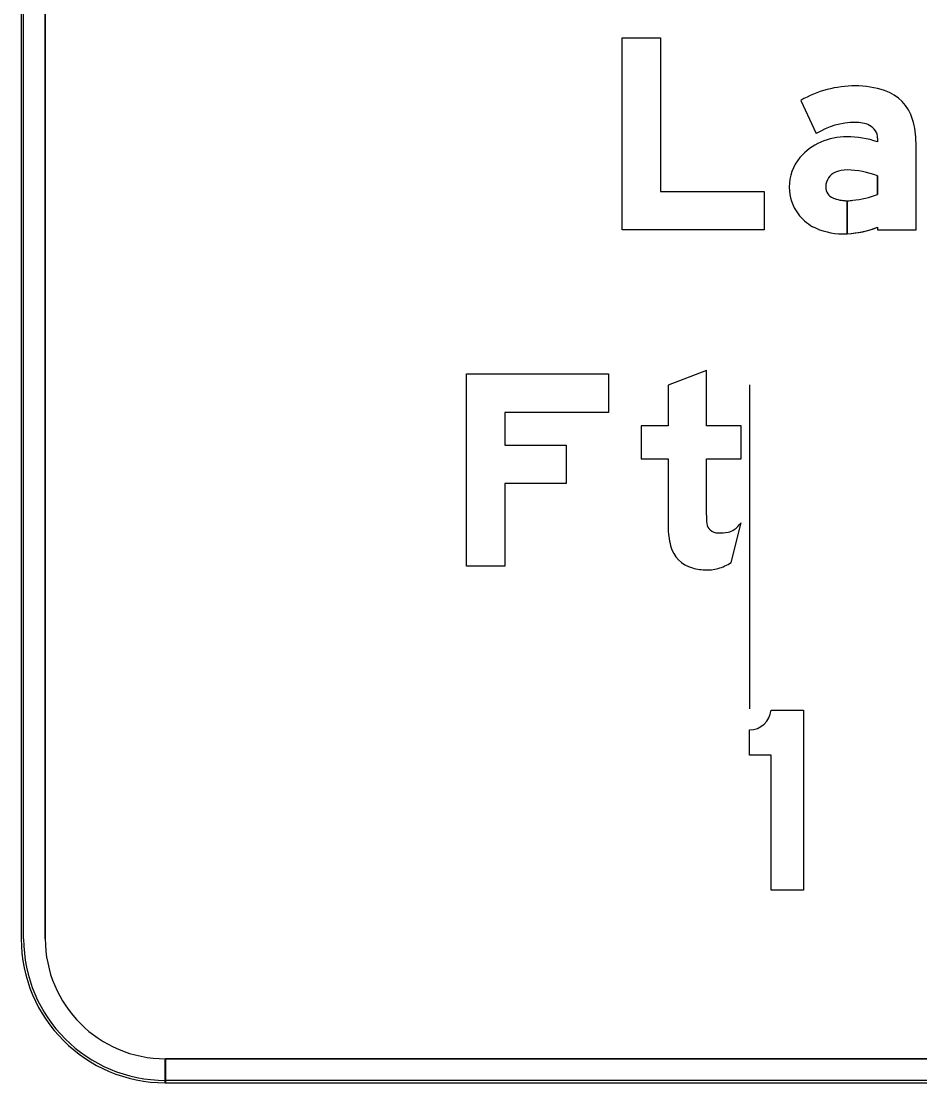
# Model space of a CAD drawing. Extents: x 2149961 to 2150220, y 145114 to 145240.
# Drawn here: x 2150090.28 to 2150096.51, y 145146.3 to 145153.67 of the extents above; entities that cross this region are included whole.
import ezdxf

# ---------------------------------------------------------------- set-up
doc = ezdxf.new("R2010")
doc.units = 0
for name, color, linetype in [('GSBWFILL', 7, 'Continuous'), ('GSCOLORFILL', 7, 'Continuous'), ('GSOUTLINE', 7, 'Continuous'), ('NON-PLOT', 7, 'Continuous')]:
    doc.layers.add(name, color=color, linetype=linetype)

msp = doc.modelspace()

# ---------------------------------------------------------------- linework, layer by layer
at = {"layer": 'GSBWFILL'}
for p, q in [((2150090.2786, 145159.7997), (2150090.2786, 145147.2997)), ((2150090.4453, 145147.2997), (2150090.4453, 145159.7997)), ((2150095.2045, 145149.9121), (2150095.2747, 145150.1881)), ((2150091.2786, 145146.2997), (2150091.2786, 145146.4664)), ((2150104.7786, 145146.4664), (2150091.2803, 145146.4664)), ((2150091.2803, 145146.4664), (2150091.2803, 145146.2997)), ((2150091.2803, 145146.2997), (2150104.7786, 145146.2997))]:
    msp.add_line(p, q, dxfattribs=at)
for points in [[(2150094.7147, 145152.4873), (2150095.4347, 145152.4873), (2150095.4347, 145152.2206), (2150094.448, 145152.2206), (2150094.448, 145153.554), (2150094.7147, 145153.554)], [(2150093.368, 145151.2206), (2150094.3547, 145151.2206), (2150094.3547, 145150.954), (2150093.6347, 145150.954), (2150093.6347, 145150.7273), (2150094.0613, 145150.7273), (2150094.0613, 145150.4606), (2150093.6347, 145150.4606), (2150093.6347, 145149.8873), (2150093.368, 145149.8873)]]:
    msp.add_lwpolyline(points, close=True, dxfattribs=at)
for points in [[(2150095.6882, 145153.1205), (2150095.7953, 145152.8894)], [(2150096.2213, 145152.8569), (2150096.2213, 145152.8323)], [(2150096.2213, 145152.2393), (2150096.2213, 145152.2206), (2150096.488, 145152.2206), (2150096.488, 145152.8223)], [(2150096.2213, 145152.5963), (2150096.2213, 145152.4667)], [(2150096.0114, 145152.1948), (2150096.0114, 145152.4236)], [(2150096.0114, 145152.4236), (2150096.0114, 145152.1948)], [(2150095.0347, 145150.2406), (2150095.0347, 145150.6306), (2150095.2747, 145150.6306), (2150095.2747, 145150.8606), (2150095.0347, 145150.8606), (2150095.0347, 145151.244), (2150094.768, 145151.1428), (2150094.768, 145150.8606), (2150094.5813, 145150.8606), (2150094.5813, 145150.6306), (2150094.768, 145150.6306), (2150094.768, 145150.16)], [(2150095.4818, 145148.8873), (2150095.7068, 145148.8873), (2150095.7068, 145147.6373)], [(2150095.7068, 145147.6373), (2150095.4818, 145147.6373), (2150095.4818, 145148.5748), (2150095.3318, 145148.5748), (2150095.3318, 145148.7498)]]:
    msp.add_lwpolyline(points, dxfattribs=at)
for centre, radius, start, end in [((2150096.0665, 145152.4563), 0.7643, 90, 119.66311), ((2150096.0665, 145152.568), 0.6527, 71.83405, 90), ((2150096.1764, 145152.903), 0.3, 16.31648, 71.83405), ((2150096.0665, 145152.4563), 0.5109, 90, 122.05672), ((2150096.076, 145152.7655), 0.202, 63.61879, 92.70722), ((2150096.1213, 145152.8569), 0.1, 360, 63.61879), ((2150095.9004, 145152.8223), 0.5876, 0, 16.31648), ((2150095.9761, 145152.478), 0.3823, 112.87736, 140.18708), ((2150096.0075, 145152.41), 0.4572, 90, 113.17684), ((2150096.0075, 145152.1941), 0.6732, 71.47545, 90), ((2150095.9291, 145152.5172), 0.3211, 140.18708, 180), ((2150095.9747, 145152.5175), 0.1133, 113.40801, 177.70754), ((2150096.0062, 145152.4446), 0.1928, 88.64034, 113.40801), ((2150095.9922, 145151.982), 0.6556, 69.54541, 88.37496), ((2150095.9149, 145152.5172), 0.3069, 180, 216.84942), ((2150095.982, 145152.5172), 0.1207, 177.70754, 180), ((2150095.9413, 145152.5172), 0.08, 180, 247.96602), ((2150096.0114, 145152.6903), 0.2667, 247.96602, 270), ((2150095.9958, 145153.0403), 0.6163, 274.98299, 291.46462), ((2150096.0114, 145152.6903), 0.2667, 270.01432, 278.18856), ((2150095.9422, 145152.5376), 0.341, 216.84942, 239.60642), ((2150095.9771, 145152.6528), 0.4588, 243.11972, 270), ((2150095.9771, 145152.8745), 0.6806, 272.89139, 291.03047), ((2150095.9771, 145152.8745), 0.6806, 270, 272.88577), ((2150091.2786, 145147.2997), 1, 180, 270), ((2150091.2786, 145147.2997), 0.8333, 180, 270)]:
    msp.add_arc(centre, radius, start, end, dxfattribs=at)
for centre, major_axis, ratio, start_param, end_param in [((2150096.7039, 145150.2406), (0, 1.6693), 0.999994, 1.570796, 1.606005), ((2150095.2854, 145150.16), (0, 0.5174), 0.999994, 1.570796, 1.830698), ((2150095.1113, 145150.1948), (0, 0.0767), 0.999994, 1.74085, 2.407828), ((2150095.0991, 145150.319), (0, 0.2189), 0.999994, 3.756278, 4.071638), ((2150095.1137, 145150.1975), (0, 0.0803), 0.999994, 2.407828, 3.141593), ((2150095.1137, 145150.5384), (0, 0.4211), 0.999994, 3.141593, 3.310762), ((2150095.1677, 145150.2218), (0, 0.1), 0.999994, 3.310762, 3.756278), ((2150094.9948, 145150.0828), (0, 0.2167), 0.999994, 1.830698, 2.869526), ((2150095.0347, 145150.2258), (0, 0.3651), 0.999994, 2.869526, 3.141593), ((2150095.0347, 145150.3865), (0, 0.5258), 0.999994, 3.141593, 3.205734), ((2150095.0545, 145150.0779), (0, 0.2167), 0.999994, 3.205734, 3.427755), ((2150095.0261, 145150.1744), (0, 0.3172), 0.999994, 3.427755, 3.738844), ((2150095.3318, 145148.9004), (0, 0.1506), 0.999995, 3.141593, 4.625487)]:
    msp.add_ellipse(centre, major_axis=major_axis, ratio=ratio, start_param=start_param, end_param=end_param, dxfattribs=at)
at = {"layer": 'GSCOLORFILL'}
for p, q in [((2150090.2786, 145159.7997), (2150090.2786, 145147.2997)), ((2150090.2786, 145159.7997), (2150090.2786, 145147.2997)), ((2150090.2786, 145159.7997), (2150090.2786, 145147.2997)), ((2150090.2953, 145147.2997), (2150090.2953, 145159.7997)), ((2150090.4453, 145147.2997), (2150090.4453, 145159.7997)), ((2150095.2045, 145149.9121), (2150095.2747, 145150.1881)), ((2150091.2786, 145146.2997), (2150091.2786, 145146.4664)), ((2150104.7786, 145146.4664), (2150091.2803, 145146.4664)), ((2150091.2803, 145146.4664), (2150091.2803, 145146.2997)), ((2150091.2786, 145146.2997), (2150091.2786, 145146.3164)), ((2150104.7786, 145146.3164), (2150091.2788, 145146.3164)), ((2150091.2788, 145146.3164), (2150091.2788, 145146.2997)), ((2150091.2786, 145146.2997), (2150104.7786, 145146.2997)), ((2150091.2788, 145146.2997), (2150104.7786, 145146.2997)), ((2150091.2803, 145146.2997), (2150104.7786, 145146.2997))]:
    msp.add_line(p, q, dxfattribs=at)
for points in [[(2150094.7147, 145152.4873), (2150095.4347, 145152.4873), (2150095.4347, 145152.2206), (2150094.448, 145152.2206), (2150094.448, 145153.554), (2150094.7147, 145153.554)], [(2150093.368, 145151.2206), (2150094.3547, 145151.2206), (2150094.3547, 145150.954), (2150093.6347, 145150.954), (2150093.6347, 145150.7273), (2150094.0613, 145150.7273), (2150094.0613, 145150.4606), (2150093.6347, 145150.4606), (2150093.6347, 145149.8873), (2150093.368, 145149.8873)]]:
    msp.add_lwpolyline(points, close=True, dxfattribs=at)
for points in [[(2150095.6882, 145153.1205), (2150095.7953, 145152.8894)], [(2150096.2213, 145152.8569), (2150096.2213, 145152.8323)], [(2150096.2213, 145152.2393), (2150096.2213, 145152.2206), (2150096.488, 145152.2206), (2150096.488, 145152.8223)], [(2150096.2213, 145152.5963), (2150096.2213, 145152.4667)], [(2150096.0114, 145152.1948), (2150096.0114, 145152.4236)], [(2150096.0114, 145152.4236), (2150096.0114, 145152.1948)], [(2150095.0347, 145150.2406), (2150095.0347, 145150.6306), (2150095.2747, 145150.6306), (2150095.2747, 145150.8606), (2150095.0347, 145150.8606), (2150095.0347, 145151.244), (2150094.768, 145151.1428), (2150094.768, 145150.8606), (2150094.5813, 145150.8606), (2150094.5813, 145150.6306), (2150094.768, 145150.6306), (2150094.768, 145150.16)], [(2150095.4818, 145148.8873), (2150095.7068, 145148.8873), (2150095.7068, 145147.6373)], [(2150095.7068, 145147.6373), (2150095.4818, 145147.6373), (2150095.4818, 145148.5748), (2150095.3318, 145148.5748), (2150095.3318, 145148.7498)]]:
    msp.add_lwpolyline(points, dxfattribs=at)
for centre, radius, start, end in [((2150096.0665, 145152.4563), 0.7643, 90, 119.66311), ((2150096.0665, 145152.568), 0.6527, 71.83405, 90), ((2150096.1764, 145152.903), 0.3, 16.31648, 71.83405), ((2150096.0665, 145152.4563), 0.5109, 90, 122.05672), ((2150096.076, 145152.7655), 0.202, 63.61879, 92.70722), ((2150096.1213, 145152.8569), 0.1, 360, 63.61879), ((2150095.9004, 145152.8223), 0.5876, 0, 16.31648), ((2150095.9761, 145152.478), 0.3823, 112.87736, 140.18708), ((2150096.0075, 145152.41), 0.4572, 90, 113.17684), ((2150096.0075, 145152.1941), 0.6732, 71.47545, 90), ((2150095.9291, 145152.5172), 0.3211, 140.18708, 180), ((2150095.9747, 145152.5175), 0.1133, 113.40801, 177.70754), ((2150096.0062, 145152.4446), 0.1928, 88.64034, 113.40801), ((2150095.9922, 145151.982), 0.6556, 69.54541, 88.37496), ((2150095.9149, 145152.5172), 0.3069, 180, 216.84942), ((2150095.982, 145152.5172), 0.1207, 177.70754, 180), ((2150095.9413, 145152.5172), 0.08, 180, 247.96602), ((2150096.0114, 145152.6903), 0.2667, 247.96602, 270), ((2150095.9958, 145153.0403), 0.6163, 274.98299, 291.46462), ((2150096.0114, 145152.6903), 0.2667, 270.01432, 278.18856), ((2150095.9422, 145152.5376), 0.341, 216.84942, 239.60642), ((2150095.9771, 145152.6528), 0.4588, 243.11972, 270), ((2150095.9771, 145152.8745), 0.6806, 272.89139, 291.03047), ((2150095.9771, 145152.8745), 0.6806, 270, 272.88577), ((2150091.2786, 145147.2997), 1, 180, 270), ((2150091.2786, 145147.2997), 1, 180, 270), ((2150091.2786, 145147.2997), 1, 180, 270), ((2150091.2786, 145147.2997), 0.9833, 180, 270), ((2150091.2786, 145147.2997), 0.8333, 180, 270)]:
    msp.add_arc(centre, radius, start, end, dxfattribs=at)
for centre, major_axis, ratio, start_param, end_param in [((2150096.7039, 145150.2406), (0, 1.6693), 0.999994, 1.570796, 1.606005), ((2150095.2854, 145150.16), (0, 0.5174), 0.999994, 1.570796, 1.830698), ((2150095.1113, 145150.1948), (0, 0.0767), 0.999994, 1.74085, 2.407828), ((2150095.0991, 145150.319), (0, 0.2189), 0.999994, 3.756278, 4.071638), ((2150095.1137, 145150.1975), (0, 0.0803), 0.999994, 2.407828, 3.141593), ((2150095.1137, 145150.5384), (0, 0.4211), 0.999994, 3.141593, 3.310762), ((2150095.1677, 145150.2218), (0, 0.1), 0.999994, 3.310762, 3.756278), ((2150094.9948, 145150.0828), (0, 0.2167), 0.999994, 1.830698, 2.869526), ((2150095.0347, 145150.2258), (0, 0.3651), 0.999994, 2.869526, 3.141593), ((2150095.0347, 145150.3865), (0, 0.5258), 0.999994, 3.141593, 3.205734), ((2150095.0545, 145150.0779), (0, 0.2167), 0.999994, 3.205734, 3.427755), ((2150095.0261, 145150.1744), (0, 0.3172), 0.999994, 3.427755, 3.738844), ((2150095.3318, 145148.9004), (0, 0.1506), 0.999995, 3.141593, 4.625487)]:
    msp.add_ellipse(centre, major_axis=major_axis, ratio=ratio, start_param=start_param, end_param=end_param, dxfattribs=at)
at = {"layer": 'GSOUTLINE'}
for p, q in [((2150090.2786, 145159.7997), (2150090.2786, 145147.2997)), ((2150090.4453, 145159.7997), (2150090.4453, 145147.2997)), ((2150095.2045, 145149.9121), (2150095.2747, 145150.1881)), ((2150091.2786, 145146.4664), (2150104.7786, 145146.4664)), ((2150091.2786, 145146.2997), (2150104.7786, 145146.2997))]:
    msp.add_line(p, q, dxfattribs=at)
for points in [[(2150094.7147, 145152.4873), (2150095.4347, 145152.4873), (2150095.4347, 145152.2206), (2150094.448, 145152.2206), (2150094.448, 145153.554), (2150094.7147, 145153.554)], [(2150093.368, 145151.2206), (2150094.3547, 145151.2206), (2150094.3547, 145150.954), (2150093.6347, 145150.954), (2150093.6347, 145150.7273), (2150094.0613, 145150.7273), (2150094.0613, 145150.4606), (2150093.6347, 145150.4606), (2150093.6347, 145149.8873), (2150093.368, 145149.8873)]]:
    msp.add_lwpolyline(points, close=True, dxfattribs=at)
for points in [[(2150095.6882, 145153.1205), (2150095.7953, 145152.8894)], [(2150096.2213, 145152.8569), (2150096.2213, 145152.8323)], [(2150096.2213, 145152.2393), (2150096.2213, 145152.2206), (2150096.488, 145152.2206), (2150096.488, 145152.8223)], [(2150096.2213, 145152.4667), (2150096.2213, 145152.5963)], [(2150095.0347, 145150.2406), (2150095.0347, 145150.6306), (2150095.2747, 145150.6306), (2150095.2747, 145150.8606), (2150095.0347, 145150.8606), (2150095.0347, 145151.244), (2150094.768, 145151.1428), (2150094.768, 145150.8606), (2150094.5813, 145150.8606), (2150094.5813, 145150.6306), (2150094.768, 145150.6306), (2150094.768, 145150.16)], [(2150095.4818, 145148.8873), (2150095.7068, 145148.8873), (2150095.7068, 145147.6373)], [(2150095.7068, 145147.6373), (2150095.4818, 145147.6373), (2150095.4818, 145148.5748), (2150095.3318, 145148.5748), (2150095.3318, 145148.7498)]]:
    msp.add_lwpolyline(points, dxfattribs=at)
for centre, radius, start, end in [((2150096.0665, 145152.4563), 0.7643, 90, 119.66311), ((2150096.0665, 145152.568), 0.6527, 71.83405, 90), ((2150096.1764, 145152.903), 0.3, 16.31648, 71.83405), ((2150096.0665, 145152.4563), 0.5109, 90, 122.05672), ((2150096.076, 145152.7655), 0.202, 63.61879, 92.70722), ((2150096.1213, 145152.8569), 0.1, 360, 63.61879), ((2150095.9004, 145152.8223), 0.5876, 0, 16.31648), ((2150095.9761, 145152.478), 0.3823, 112.87736, 140.18708), ((2150096.0075, 145152.41), 0.4572, 90, 113.17684), ((2150096.0075, 145152.1941), 0.6732, 71.47545, 90), ((2150095.9291, 145152.5172), 0.3211, 140.18708, 180), ((2150095.9747, 145152.5175), 0.1133, 113.40801, 177.70754), ((2150096.0062, 145152.4446), 0.1928, 88.64753, 113.40801), ((2150095.9922, 145151.982), 0.6556, 69.54541, 88.37289), ((2150096.0106, 145152.6274), 0.01, 88.37289, 88.64753), ((2150095.9149, 145152.5172), 0.3069, 180, 216.84942), ((2150095.982, 145152.5172), 0.1207, 177.70754, 180), ((2150095.9413, 145152.5172), 0.08, 180, 247.96602), ((2150096.0114, 145152.6903), 0.2667, 247.96602, 278.18856), ((2150095.9958, 145153.0403), 0.6163, 274.98299, 291.46462), ((2150095.9422, 145152.5376), 0.341, 216.84942, 239.60642), ((2150095.9771, 145152.6528), 0.4588, 243.11972, 270), ((2150095.9771, 145152.8745), 0.6806, 270, 291.03047), ((2150091.2786, 145147.2997), 1, 180, 270), ((2150091.2786, 145147.2997), 0.8333, 180, 270)]:
    msp.add_arc(centre, radius, start, end, dxfattribs=at)
for centre, major_axis, ratio, start_param, end_param in [((2150096.7039, 145150.2406), (0, 1.6693), 0.999994, 1.570796, 1.606005), ((2150095.2854, 145150.16), (0, 0.5174), 0.999994, 1.570796, 1.830698), ((2150095.1113, 145150.1948), (0, 0.0767), 0.999994, 1.74085, 2.407828), ((2150095.0991, 145150.319), (0, 0.2189), 0.999994, 3.756278, 4.071638), ((2150095.1137, 145150.1975), (0, 0.0803), 0.999994, 2.407828, 3.141593), ((2150095.1137, 145150.5384), (0, 0.4211), 0.999994, 3.141593, 3.310762), ((2150095.1677, 145150.2218), (0, 0.1), 0.999994, 3.310762, 3.756278), ((2150094.9948, 145150.0828), (0, 0.2167), 0.999994, 1.830698, 2.869526), ((2150095.0347, 145150.2258), (0, 0.3651), 0.999994, 2.869526, 3.141593), ((2150095.0347, 145150.3865), (0, 0.5258), 0.999994, 3.141593, 3.205734), ((2150095.0545, 145150.0779), (0, 0.2167), 0.999994, 3.205734, 3.427755), ((2150095.0261, 145150.1744), (0, 0.3172), 0.999994, 3.427755, 3.738844), ((2150095.3318, 145148.9004), (0, 0.1506), 0.999995, 3.141593, 4.625487)]:
    msp.add_ellipse(centre, major_axis=major_axis, ratio=ratio, start_param=start_param, end_param=end_param, dxfattribs=at)
at = {"layer": 'NON-PLOT'}
for q in [(2150095.3318, 145150.1456), (2150095.3318, 145148.8956)]:
    msp.add_line((2150095.3318, 145151.1456), q, dxfattribs=at)

doc.saveas('drawing.dxf')
